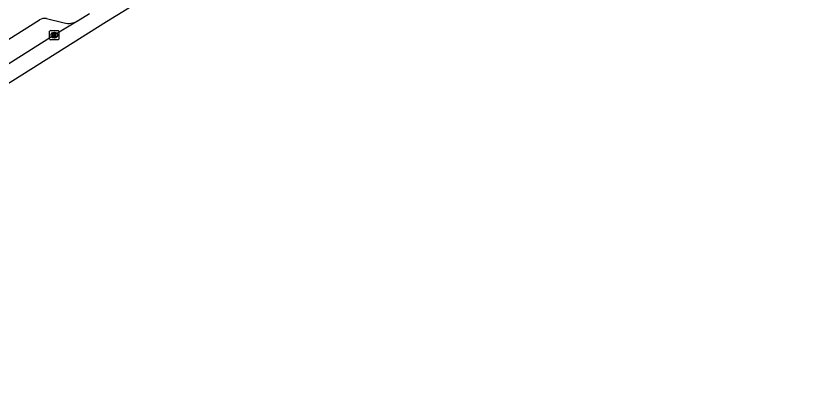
# Model space of a CAD drawing. Extents: x 159353 to 160616, y 385893 to 387321.
# Drawn here: x 159779.8 to 159867.4, y 385926.9 to 385966.7 of the extents above; entities that cross this region are included whole.
import ezdxf

# ---------------------------------------------------------------- set-up
doc = ezdxf.new("R2010")
doc.units = 0
for name, color, linetype in [('IMGEO_Fietspad_open', 7, 'Continuous'), ('IMGEO_Kolk', 7, 'Continuous'), ('IMGEO_Rijbaan_regionaal_gesloten', 7, 'Continuous'), ('IMGEO_Voetpad_open', 7, 'Continuous')]:
    doc.layers.add(name, color=color, linetype=linetype)

msp = doc.modelspace()

# ---------------------------------------------------------------- linework, layer by layer
at = {"layer": 'IMGEO_Fietspad_open'}
for points in [[(159786.554, 385966.152), (159786.644, 385966.207), (159787.886, 385966.974)], [(159786.554, 385966.152), (159784.029, 385964.604), (159777.24, 385960.333)]]:
    msp.add_lwpolyline(points, dxfattribs=at)
at = {"layer": 'IMGEO_Kolk'}
for p, q in [((159783.527, 385964.179), (159783.527, 385965.031)), ((159783.602, 385965.105), (159784.454, 385965.105)), ((159784.015, 385964.885), (159784.04, 385964.885)), ((159784.528, 385965.031), (159784.528, 385964.179)), ((159784.454, 385964.105), (159783.602, 385964.105)), ((159784.038, 385964.325), (159784.013, 385964.325))]:
    msp.add_line(p, q, dxfattribs=at)
for points in [[(159783.527, 385964.179), (159783.527, 385965.031)], [(159783.602, 385965.105), (159784.454, 385965.105)], [(159784.528, 385965.031), (159784.528, 385964.179)], [(159784.454, 385964.105), (159783.602, 385964.105)], [(159783.848, 385964.805), (159783.971, 385964.805), (159783.971, 385964.654), (159784.101, 385964.805), (159784.265, 385964.805), (159784.119, 385964.654), (159784.272, 385964.405), (159784.12, 385964.405), (159784.035, 385964.569), (159783.971, 385964.502), (159783.971, 385964.405), (159783.848, 385964.405), (159783.848, 385964.805)]]:
    msp.add_lwpolyline(points, dxfattribs=at)
for centre, start, end in [((159783.604, 385965.029), 91.55205, 178.44795), ((159783.604, 385965.029), 91.55205, 178.44795), ((159784.452, 385965.029), 1.55205, 88.44795), ((159784.452, 385965.029), 1.55205, 88.44795), ((159783.604, 385964.181), 181.55205, 268.44795), ((159783.604, 385964.181), 181.55205, 268.44795), ((159784.452, 385964.181), 271.55205, 358.44795), ((159784.452, 385964.181), 271.55205, 358.44795)]:
    msp.add_arc(centre, 0.0765, start, end, dxfattribs=at)
for centre, major_axis, ratio, start_param, end_param in [((159784.014, 385964.605), (-0.387, 0.002), 0.722429, 4.712389, 7.853982), ((159784.039, 385964.605), (-0.39, 0.002), 0.717154, 1.570796, 4.712389)]:
    msp.add_ellipse(centre, major_axis=major_axis, ratio=ratio, start_param=start_param, end_param=end_param, dxfattribs=at)
at = {"layer": 'IMGEO_Rijbaan_regionaal_gesloten'}
msp.add_lwpolyline([(160004.347, 386101.103), (160002.357, 386099.871), (159999.724, 386098.31), (159991.642, 386093.359), (159989.333, 386091.543), (159985.375, 386088.326), (159946.201, 386063.73), (159920.298, 386047.584), (159890.661, 386028.937), (159846.766, 386001.708), (159807.266, 385976.872), (159789.753, 385966.056), (159732.868, 385930.223), (159726.624, 385926.948)], dxfattribs=at)
at = {"layer": 'IMGEO_Voetpad_open'}
for points in [[(159777.331, 385963.098), (159782.431, 385966.279)], [(159783.179, 385966.414), (159785.108, 385965.94)]]:
    msp.add_lwpolyline(points, dxfattribs=at)
for centre, radius, start, end in [((159782.995, 385965.296), 1.134, 80.64205, 119.81931), ((159785.563, 385967.871), 1.984, 256.7336, 299.94798)]:
    msp.add_arc(centre, radius, start, end, dxfattribs=at)

doc.saveas('drawing.dxf')
